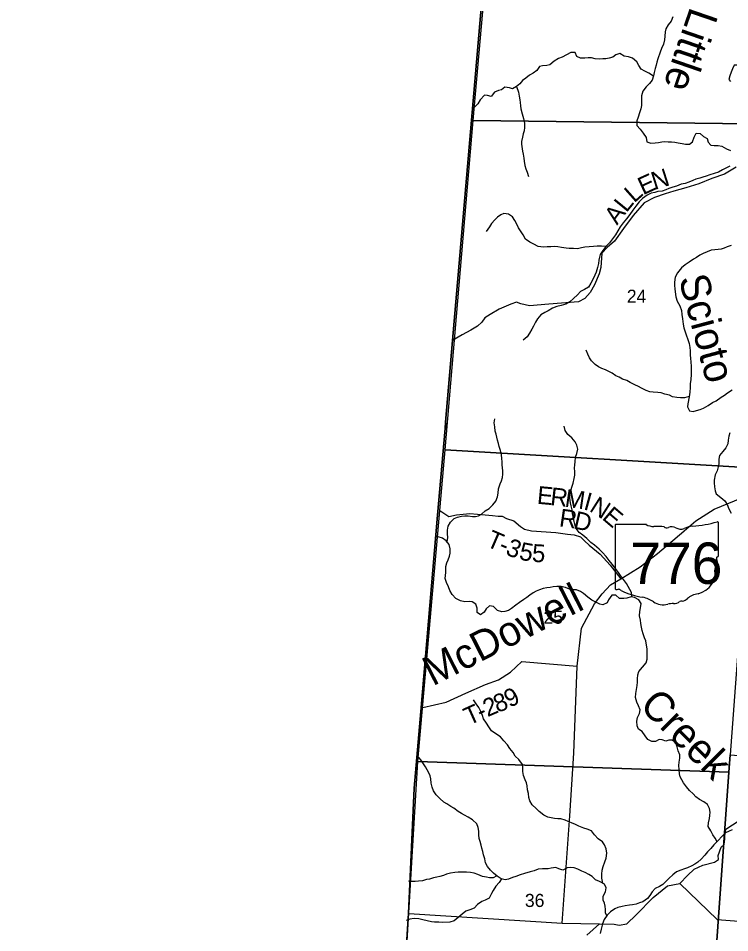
# Model space of a CAD drawing. Extents: x 1715311 to 2083412, y 146837 to 553079.
# Drawn here: x 1874751 to 1886729, y 347616 to 363016 of the extents above; entities that cross this region are included whole.
import ezdxf

# ---------------------------------------------------------------- set-up
doc = ezdxf.new("R2010")
doc.units = 0
for name, color, linetype in [('GM_X_Adjacent_County', 7, 'Continuous'), ('GM_X_County', 7, 'Continuous'), ('GM_X_Major_River', 7, 'Continuous'), ('GM_X_Major_River_Text', 7, 'Continuous'), ('GM_X_Minor_Lake', 7, 'Continuous'), ('GM_X_Minor_River', 7, 'Continuous'), ('GM_X_Minor_River_Text', 7, 'Continuous'), ('GM_X_Section', 7, 'Continuous'), ('GM_X_Section_Text', 7, 'Continuous'), ('GM_X_State_Location', 7, 'Continuous'), ('GM_X_State_Route', 7, 'Continuous'), ('GM_X_State_Shield', 7, 'Continuous'), ('GM_X_Township', 7, 'Continuous'), ('GM_X_Township_Road', 7, 'Continuous'), ('GM_X_Township_Road_Text', 7, 'Continuous')]:
    doc.layers.add(name, color=color, linetype=linetype)

msp = doc.modelspace()

# ---------------------------------------------------------------- linework, layer by layer
at = {"layer": 'GM_X_Adjacent_County'}
msp.add_lwpolyline([(1882647, 364366), (1882063, 357591), (1881945, 356213), (1881936, 356109), (1881811, 354649), (1881526, 351343), (1881415, 350049), (1881322, 347941), (1881166, 345493), (1878346, 345682), (1874430, 345924)], dxfattribs=at)
at = {"layer": 'GM_X_County'}
msp.add_lwpolyline([(1895779, 336659), (1896008, 339458), (1896189, 341713), (1896407, 344385), (1895952, 344420), (1891886, 344709), (1882510, 345364), (1881644, 345443), (1881166, 345493), (1881322, 347941), (1881415, 350049), (1881526, 351343), (1881811, 354649), (1881936, 356109), (1881945, 356213), (1882063, 357591), (1882647, 364366)], dxfattribs=at)
at = {"layer": 'GM_X_Major_River'}
for points in [[(1885774, 363040), (1885741, 362968), (1885695, 362908), (1885654, 362839), (1885644, 362787), (1885637, 362712), (1885632, 362652), (1885616, 362578), (1885583, 362509), (1885557, 362445), (1885520, 362333), (1885505, 362279), (1885489, 362227), (1885475, 362169), (1885460, 362101), (1885448, 362049), (1885423, 361971), (1885381, 361918), (1885324, 361860), (1885266, 361786), (1885245, 361710), (1885244, 361652), (1885244, 361602), (1885242, 361548), (1885231, 361492), (1885213, 361422), (1885186, 361352), (1885163, 361286), (1885165, 361212), (1885220, 361148), (1885274, 361083), (1885325, 361007), (1885336, 360937), (1885400, 360914), (1885474, 360917), (1885530, 360925), (1885588, 360933), (1885638, 360938), (1885692, 360934), (1885750, 360933), (1885808, 360929), (1885860, 360920), (1885930, 360908), (1885984, 360895), (1886052, 360897), (1886104, 360936), (1886131, 361014), (1886165, 361082), (1886231, 361077), (1886290, 361023), (1886350, 360994), (1886366, 360930), (1886413, 360880), (1886467, 360873), (1886533, 360873), (1886599, 360864), (1886673, 360815), (1886740, 360787)], [(1886753, 359189), (1886685, 359165), (1886635, 359145), (1886585, 359130), (1886535, 359120), (1886479, 359115), (1886415, 359109), (1886348, 359084), (1886282, 359052), (1886228, 359027), (1886170, 358989), (1886119, 358957), (1886049, 358910), (1885979, 358861), (1885916, 358813), (1885852, 358731), (1885813, 358658), (1885798, 358574), (1885798, 358514), (1885804, 358459), (1885809, 358407), (1885822, 358325), (1885842, 358251), (1885889, 358174), (1885920, 358096), (1885926, 358026), (1885933, 357954), (1885947, 357865), (1885956, 357805), (1885981, 357733), (1885999, 357683), (1886026, 357606), (1886046, 357540), (1886057, 357472), (1886063, 357414), (1886064, 357350), (1886072, 357284), (1886075, 357230), (1886080, 357149), (1886079, 357015), (1886075, 356933), (1886066, 356857), (1886064, 356799), (1886059, 356717), (1886048, 356641), (1886023, 356521), (1886021, 356471), (1886052, 356403), (1886112, 356394), (1886172, 356412), (1886230, 356425), (1886287, 356449), (1886365, 356492), (1886441, 356544), (1886499, 356575), (1886588, 356634), (1886644, 356670), (1886694, 356706), (1886771, 356761)], [(1886733, 356037), (1886712, 355979), (1886706, 355913), (1886697, 355849), (1886665, 355779), (1886612, 355719), (1886558, 355653), (1886545, 355591), (1886545, 355513), (1886536, 355461)], [(1886536, 355461), (1886518, 355397), (1886485, 355326), (1886468, 355240), (1886466, 355190), (1886475, 355123), (1886487, 355059), (1886504, 355007), (1886578, 354944), (1886645, 354890), (1886685, 354827), (1886714, 354753), (1886754, 354681)], [(1886769, 349349), (1886719, 349328), (1886659, 349296), (1886600, 349241), (1886530, 349163), (1886461, 349096), (1886409, 349032), (1886356, 348976), (1886308, 348921), (1886251, 348855), (1886195, 348802), (1886143, 348770), (1886093, 348742), (1886020, 348707), (1885970, 348691), (1885906, 348672), (1885834, 348642), (1885774, 348593), (1885711, 348537), (1885661, 348482), (1885602, 348426), (1885546, 348394), (1885474, 348359), (1885424, 348307), (1885387, 348244), (1885347, 348192), (1885268, 348138), (1885210, 348119), (1885156, 348099), (1885090, 348088), (1885040, 348082), (1884972, 348069), (1884920, 348059), (1884846, 348038), (1884796, 348016)], [(1884796, 348016), (1884721, 347965), (1884667, 347909), (1884618, 347841), (1884588, 347768), (1884565, 347678), (1884550, 347604)]]:
    msp.add_lwpolyline(points, dxfattribs=at)
at = {"layer": 'GM_X_Minor_Lake'}
msp.add_lwpolyline([(1886950, 362121), (1886934, 362189), (1886866, 362225), (1886804, 362227), (1886778, 362163), (1886756, 362107), (1886732, 362049), (1886712, 361984), (1886742, 361952)], dxfattribs=at)
at = {"layer": 'GM_X_Minor_River'}
for points in [[(1885446, 362043), (1885368, 362090), (1885299, 362123), (1885239, 362159), (1885201, 362223), (1885165, 362283), (1885093, 362342), (1885028, 362368), (1884950, 362380), (1884878, 362422), (1884814, 362399), (1884762, 362363), (1884702, 362343), (1884644, 362335), (1884592, 362333), (1884536, 362330), (1884466, 362334), (1884400, 362352), (1884348, 362348), (1884292, 362346), (1884218, 362343), (1884156, 362373), (1884127, 362439), (1884055, 362441), (1883981, 362398), (1883906, 362360), (1883844, 362338), (1883772, 362294), (1883702, 362234), (1883648, 362221), (1883578, 362215), (1883526, 362203), (1883484, 362139), (1883420, 362089), (1883360, 362059), (1883294, 362010), (1883240, 361966), (1883195, 361912), (1883139, 361866), (1883071, 361828), (1883019, 361846), (1882943, 361855), (1882889, 361811), (1882839, 361799), (1882769, 361769), (1882711, 361701), (1882653, 361713), (1882601, 361720), (1882525, 361644), (1882491, 361576), (1882427, 361514), (1882404, 361504)], [(1883138, 361865), (1883171, 361774), (1883187, 361706), (1883198, 361645), (1883204, 361595), (1883208, 361543), (1883210, 361489), (1883236, 361405), (1883259, 361327), (1883273, 361247), (1883277, 361179), (1883267, 361123), (1883252, 361071), (1883238, 361013), (1883224, 360943), (1883224, 360893), (1883243, 360780), (1883249, 360728), (1883261, 360662), (1883271, 360610), (1883280, 360536), (1883298, 360480), (1883320, 360426), (1883342, 360352)], [(1886730, 360528), (1886678, 360500), (1886608, 360463), (1886538, 360427), (1886470, 360401), (1886395, 360377), (1886333, 360357), (1886279, 360338), (1886225, 360326), (1886159, 360304), (1886107, 360284), (1886041, 360256), (1885977, 360235), (1885911, 360223), (1885833, 360191), (1885773, 360173), (1885707, 360147), (1885653, 360124), (1885591, 360106), (1885517, 360100), (1885467, 360084), (1885405, 360068), (1885337, 360039), (1885263, 359983), (1885205, 359925), (1885151, 359853), (1885100, 359783), (1885046, 359713), (1884990, 359639), (1884936, 359571), (1884884, 359506), (1884843, 359438), (1884807, 359370), (1884757, 359302), (1884703, 359236), (1884641, 359172), (1884594, 359106), (1884550, 359040), (1884538, 358990), (1884526, 358940), (1884520, 358888), (1884501, 358818), (1884479, 358742), (1884461, 358688), (1884425, 358614), (1884393, 358554), (1884350, 358490), (1884282, 358451), (1884218, 358417), (1884164, 358359), (1884098, 358297), (1884036, 358241), (1883970, 358201), (1883892, 358176), (1883818, 358164), (1883744, 358136), (1883670, 358088), (1883617, 358063), (1883551, 358023), (1883491, 357953), (1883461, 357897), (1883425, 357833), (1883399, 357781), (1883356, 357715), (1883318, 357653), (1883254, 357595)], [(1884642, 359173), (1884571, 359180), (1884495, 359179), (1884437, 359171), (1884363, 359165), (1884291, 359159), (1884233, 359149), (1884167, 359132), (1884099, 359136), (1884027, 359136), (1883973, 359142), (1883897, 359157), (1883835, 359169), (1883783, 359171), (1883715, 359167), (1883655, 359165), (1883593, 359162), (1883507, 359174), (1883430, 359214), (1883362, 359243), (1883292, 359297), (1883252, 359367), (1883209, 359435), (1883171, 359487), (1883145, 359550), (1883113, 359608), (1883070, 359670), (1883004, 359716), (1882928, 359729), (1882874, 359705), (1882822, 359669), (1882772, 359623), (1882721, 359559), (1882685, 359503), (1882627, 359427)], [(1886049, 356649), (1885967, 356625), (1885899, 356621), (1885841, 356627), (1885765, 356642), (1885713, 356666), (1885639, 356688), (1885573, 356708), (1885517, 356715), (1885441, 356719), (1885383, 356727), (1885323, 356749), (1885244, 356786), (1885192, 356814), (1885132, 356844), (1885054, 356882), (1885000, 356913), (1884924, 356937), (1884869, 356971), (1884811, 356997), (1884749, 357040), (1884697, 357066), (1884639, 357094), (1884577, 357118), (1884520, 357148), (1884462, 357187), (1884402, 357247), (1884368, 357297), (1884338, 357359), (1884315, 357425)], [(1881972, 354196), (1881985, 354270), (1881980, 354336), (1881980, 354394), (1881990, 354460), (1882028, 354528), (1882092, 354594), (1882148, 354614), (1882216, 354630), (1882272, 354634), (1882324, 354634), (1882396, 354623), (1882450, 354625), (1882502, 354635), (1882552, 354667), (1882612, 354721), (1882680, 354762), (1882741, 354820), (1882789, 354882), (1882817, 354956), (1882831, 355018), (1882838, 355094), (1882866, 355174), (1882886, 355226), (1882902, 355284), (1882908, 355340), (1882911, 355394), (1882903, 355446), (1882899, 355496), (1882897, 355548), (1882895, 355601), (1882888, 355665), (1882868, 355735), (1882850, 355807), (1882838, 355857), (1882820, 355909), (1882811, 355963), (1882797, 356013), (1882783, 356065), (1882773, 356137), (1882766, 356202), (1882774, 356268)], [(1885083, 353272), (1885074, 353347), (1884994, 353495), (1884940, 353564), (1884893, 353632), (1884855, 353682), (1884807, 353750), (1884752, 353824), (1884702, 353887), (1884652, 353953), (1884590, 354019), (1884531, 354077), (1884453, 354142), (1884391, 354190), (1884323, 354256), (1884256, 354313), (1884192, 354355), (1884142, 354421), (1884126, 354471), (1884111, 354541), (1884097, 354603), (1884085, 354674), (1884077, 354736), (1884058, 354806), (1884046, 354858), (1884036, 354934), (1884040, 355000), (1884054, 355064), (1884077, 355136), (1884095, 355188), (1884113, 355268), (1884119, 355324), (1884120, 355382), (1884118, 355438), (1884120, 355494), (1884126, 355548), (1884132, 355622), (1884153, 355688), (1884173, 355760), (1884157, 355828), (1884127, 355881), (1884070, 355951), (1884006, 356005), (1883960, 356073), (1883942, 356144)], [(1883525, 353392), (1883473, 353368), (1883419, 353339), (1883363, 353301), (1883311, 353263), (1883261, 353229), (1883188, 353177), (1883126, 353131), (1883054, 353074), (1883004, 353044), (1882944, 353024), (1882892, 353018), (1882822, 353042), (1882755, 353109), (1882683, 353121), (1882627, 353069), (1882596, 353015), (1882532, 352971), (1882480, 353009), (1882475, 353080), (1882457, 353148), (1882395, 353190), (1882343, 353194), (1882271, 353190), (1882195, 353203), (1882116, 353247), (1882058, 353309), (1882018, 353381), (1881994, 353439), (1881959, 353512), (1881941, 353580), (1881943, 353632), (1881951, 353682), (1881952, 353784), (1881964, 353844), (1881990, 353896), (1882010, 353958), (1882020, 354008), (1882025, 354080), (1882003, 354152), (1881957, 354216), (1881891, 354259), (1881821, 354281), (1881783, 354282)], [(1886516, 349149), (1886482, 349210), (1886448, 349264), (1886410, 349332), (1886367, 349403), (1886371, 349467), (1886389, 349537), (1886397, 349591), (1886401, 349645), (1886388, 349707), (1886358, 349773), (1886294, 349819), (1886222, 349858), (1886157, 349902), (1886113, 349954), (1886051, 350010), (1886001, 350073), (1885952, 350139), (1885922, 350191), (1885896, 350241), (1885886, 350293), (1885876, 350367), (1885875, 350433), (1885879, 350487), (1885891, 350555), (1885889, 350609), (1885864, 350680), (1885844, 350744), (1885822, 350814), (1885758, 350858), (1885706, 350856), (1885656, 350844), (1885592, 350863), (1885540, 350867), (1885482, 350837), (1885416, 350837), (1885349, 350868), (1885307, 350934), (1885257, 351002), (1885193, 351044), (1885172, 351098), (1885166, 351176), (1885178, 351240), (1885210, 351306), (1885222, 351370), (1885195, 351437), (1885165, 351497), (1885143, 351577), (1885147, 351647), (1885158, 351713), (1885172, 351781), (1885176, 351833), (1885178, 351891), (1885181, 351961), (1885199, 352017), (1885263, 352089), (1885321, 352163), (1885337, 352225), (1885338, 352285), (1885340, 352343), (1885338, 352399), (1885330, 352457), (1885315, 352533), (1885295, 352583), (1885271, 352652), (1885255, 352708), (1885245, 352762), (1885232, 352826), (1885226, 352880), (1885212, 352954), (1885216, 353026), (1885229, 353086), (1885237, 353158), (1885199, 353222), (1885129, 353259), (1885071, 353275), (1884999, 353251), (1884947, 353243), (1884875, 353247), (1884814, 353298), (1884742, 353302), (1884691, 353224), (1884665, 353172), (1884595, 353138), (1884543, 353148), (1884485, 353177), (1884410, 353219), (1884338, 353267), (1884268, 353328), (1884216, 353362), (1884150, 353388), (1884087, 353392), (1884033, 353404), (1883963, 353431), (1883885, 353445), (1883817, 353449), (1883757, 353441), (1883705, 353432), (1883649, 353424), (1883589, 353414), (1883525, 353392)], [(1884594, 348449), (1884575, 348534), (1884575, 348600), (1884581, 348668), (1884600, 348732), (1884628, 348812), (1884648, 348870), (1884658, 348954), (1884649, 349026), (1884623, 349094), (1884587, 349145), (1884517, 349195), (1884452, 349267), (1884404, 349329), (1884328, 349362), (1884272, 349374), (1884188, 349408), (1884132, 349436), (1884063, 349467), (1884011, 349487), (1883957, 349509), (1883887, 349531), (1883835, 349534), (1883781, 349538), (1883723, 349552), (1883669, 349562), (1883601, 349598), (1883522, 349659), (1883468, 349705), (1883402, 349769), (1883364, 349837), (1883347, 349894), (1883339, 349960), (1883327, 350022), (1883317, 350092), (1883306, 350142), (1883288, 350192), (1883258, 350264), (1883248, 350330), (1883245, 350398), (1883241, 350448), (1883181, 350531), (1883119, 350589), (1883082, 350651), (1883028, 350721), (1882990, 350780), (1882926, 350850), (1882869, 350912), (1882791, 350968), (1882719, 351017), (1882675, 351081), (1882632, 351147), (1882586, 351219), (1882568, 351275), (1882540, 351342), (1882507, 351410), (1882461, 351472), (1882415, 351538)], [(1884662, 347902), (1884637, 347953), (1884639, 348005), (1884633, 348061), (1884621, 348114), (1884600, 348166), (1884598, 348234), (1884638, 348304), (1884652, 348374), (1884621, 348436), (1884539, 348476), (1884471, 348506), (1884411, 348563), (1884357, 348599), (1884295, 348629), (1884242, 348651), (1884174, 348684), (1884110, 348706), (1884056, 348716), (1883990, 348708), (1883922, 348672), (1883854, 348689), (1883802, 348713), (1883724, 348701), (1883672, 348689), (1883576, 348694), (1883506, 348684), (1883436, 348656), (1883368, 348640), (1883276, 348615), (1883204, 348591), (1883126, 348565), (1883074, 348543), (1883004, 348517), (1882948, 348506), (1882882, 348522), (1882814, 348568), (1882751, 348620), (1882699, 348671), (1882653, 348729), (1882619, 348793), (1882606, 348859), (1882584, 348929), (1882572, 348985), (1882556, 349037), (1882542, 349092), (1882529, 349150), (1882513, 349200), (1882503, 349262), (1882505, 349326), (1882496, 349388), (1882470, 349452), (1882396, 349516), (1882326, 349563), (1882266, 349597), (1882213, 349621), (1882159, 349655), (1882087, 349714), (1882035, 349744), (1881965, 349788), (1881914, 349816), (1881848, 349875), (1881788, 349937), (1881742, 350005), (1881721, 350069), (1881705, 350137), (1881697, 350205), (1881687, 350258), (1881665, 350310), (1881610, 350410), (1881574, 350462), (1881526, 350526), (1881475, 350593), (1881466, 350603)], [(1882886, 348521), (1882848, 348460), (1882792, 348398), (1882746, 348326), (1882721, 348274), (1882681, 348198), (1882613, 348162), (1882555, 348143), (1882485, 348089), (1882427, 348029), (1882355, 348003), (1882287, 347977), (1882223, 347930), (1882156, 347872), (1882088, 347818), (1882016, 347796), (1881900, 347789), (1881830, 347791), (1881758, 347791), (1881707, 347799), (1881635, 347816), (1881565, 347832), (1881495, 347852), (1881415, 347856), (1881341, 347843), (1881282, 347823)], [(1882810, 348571), (1882746, 348542), (1882686, 348539), (1882632, 348549), (1882565, 348565), (1882487, 348597), (1882425, 348620), (1882363, 348632), (1882299, 348636), (1882221, 348638), (1882155, 348634), (1882101, 348631), (1882031, 348617), (1881963, 348601), (1881913, 348579), (1881849, 348565), (1881797, 348554), (1881743, 348540), (1881677, 348518), (1881625, 348512), (1881557, 348492), (1881487, 348483), (1881435, 348477), (1881373, 348479), (1881323, 348483)]]:
    msp.add_lwpolyline(points, dxfattribs=at)
at = {"layer": 'GM_X_Section'}
for points in [[(1882854, 366300), (1887894, 365911), (1887560, 361528), (1887539, 361230), (1882409, 361295)], [(1882409, 361295), (1887539, 361230), (1887151, 356131), (1887099, 355443), (1881940, 355750)], [(1881940, 355750), (1887099, 355443), (1886739, 350610), (1886716, 350318), (1881476, 350500)], [(1881476, 350500), (1886716, 350318), (1886342, 345121), (1881181, 345492)], [(1886739, 350610), (1891454, 350238), (1890933, 344817), (1886342, 345121), (1886716, 350318)]]:
    msp.add_lwpolyline(points, close=True, dxfattribs=at)
at = {"layer": 'GM_X_State_Route'}
for points in [[(1885961, 354383), (1886160, 354551), (1886470, 354749), (1887649, 355230), (1887651, 355231)], [(1881327, 347939), (1883906, 347775), (1884035, 349584), (1884107, 350640), (1884163, 352103), (1884236, 352744), (1884452, 353156), (1884581, 353322), (1884720, 353472), (1884894, 353578), (1885221, 353779), (1885514, 354005), (1885958, 354380), (1885961, 354383)]]:
    msp.add_lwpolyline(points, dxfattribs=at)
at = {"layer": 'GM_X_State_Shield'}
for p, q in [((1886539, 353964), (1886539, 354517)), ((1884799, 354473), (1884799, 353416)), ((1885326, 354491), (1884816, 354491)), ((1886539, 353964), (1886539, 353964))]:
    msp.add_line(p, q, dxfattribs=at)
for centre, major_axis, start_param, end_param in [((1885919, 355931), (1845, 0), 4.814394, 5.042369), ((1886520, 354519), (19.4, 0), 6.141152, 7.989035), ((1884819, 354475), (20.2, 0), 1.712693, 3.28349), ((1885447, 354614), (196, 0), 4.042523, 4.731795), ((1885512, 353898), (702, 0), 1.404758, 1.657858), ((1885671, 354480), (56.4, 0), 3.836095, 5.185415), ((1885754, 354358), (117, 0), 0.950623, 2.079405), ((1885905, 354526), (141, 0), 4.081561, 5.145723), ((1886155, 354168), (371, 0), 1.699011, 2.107814), ((1886535, 353924), (30, 0), 1.883978, 3.671073), ((1886344, 353854), (180, 0), 5.934695, 6.695948), ((1886518, 353962), (20.7, 0), 5.05454, 6.418171), ((1886608, 353733), (131, 0), 2.387724, 3.262537), ((1886022, 353663), (462, 0), 5.101752, 6.440018), ((1884819, 353414), (20.3, 0), 3.00124, 4.508301), ((1884822, 353522), (155, 0), 4.665946, 4.897461), ((1884854, 353355), (56, 0), 0.519207, 1.627899), ((1885560, 354304), (1333, 0), 4.195997, 4.488961), ((1886217, 353119), (253, 0), 1.647645, 2.488434), ((1885163, 352941), (417, 0), 0.823519, 1.323587), ((1885614, 353350), (265, 0), 4.026481, 4.996735), ((1885767, 352985), (217, 0), 1.495662, 1.94098), ((1885786, 353271), (141, 0), 4.691044, 5.507374), ((1885914, 353168), (39.7, 0), 1.147584, 2.315152), ((1885897, 353314), (149, 0), 4.937069, 5.64225)]:
    msp.add_ellipse(centre, major_axis=major_axis, ratio=0.8, start_param=start_param, end_param=end_param, dxfattribs=at)
at = {"layer": 'GM_X_Township'}
msp.add_lwpolyline([(1897396, 344334), (1896407, 344385), (1895952, 344420), (1891886, 344709), (1882510, 345364), (1881644, 345443), (1881166, 345493), (1881322, 347941), (1881415, 350049), (1881526, 351343), (1881811, 354649), (1881936, 356109), (1881945, 356213), (1882063, 357591), (1882647, 364366)], dxfattribs=at)
at = {"layer": 'GM_X_Township_Road'}
for points in [[(1886838, 360508), (1886640, 360390), (1886428, 360317), (1886208, 360229), (1885993, 360160), (1885791, 360103), (1885643, 360061), (1885463, 359998), (1885289, 359910), (1885102, 359693), (1884942, 359473), (1884788, 359260), (1884666, 359157), (1884578, 359059), (1884557, 358821), (1884531, 358711), (1884455, 358526), (1884382, 358396), (1884292, 358299), (1884184, 358239), (1883683, 358202), (1883361, 358175), (1883215, 358209), (1883139, 358236), (1883043, 358202), (1882847, 358116), (1882697, 358027), (1882605, 357971), (1882555, 357897), (1882485, 357832), (1882371, 357762), (1882225, 357687), (1882063, 357591)], [(1881936, 356109), (1881948, 356119), (1881966, 356147), (1881966, 356171), (1881958, 356186), (1881945, 356213)], [(1881851, 354728), (1881999, 354627), (1882131, 354651), (1882351, 354674), (1882612, 354652), (1882736, 354641), (1882830, 354633), (1882898, 354631), (1882972, 354591), (1883094, 354551), (1883205, 354457), (1883277, 354412), (1883391, 354384), (1883800, 354355), (1883998, 354329), (1884112, 354315), (1884218, 354284), (1884286, 354218), (1884363, 354142), (1884551, 353992), (1884716, 353804), (1884894, 353578)], [(1881564, 351407), (1881956, 351498), (1882288, 351649), (1882618, 351796), (1882836, 351873), (1883040, 352002), (1883228, 352184), (1884163, 352103)], [(1884323, 347576), (1884536, 347763), (1884786, 347758), (1884868, 347741), (1884999, 347765), (1885154, 347918), (1885443, 348207), (1885683, 348404), (1885892, 348446), (1886016, 348577), (1886133, 348685), (1886275, 348756), (1886476, 348805), (1886542, 348847), (1886533, 348915), (1886587, 349055), (1886634, 349099), (1886646, 349195), (1886650, 349247), (1886665, 349357), (1886982, 349570)], [(1885892, 348446), (1886517, 347840), (1889858, 347578), (1890563, 347504), (1890721, 347531), (1890861, 347509), (1891027, 347482), (1891133, 347501), (1891602, 347470)], [(1883906, 347775), (1884536, 347763)]]:
    msp.add_lwpolyline(points, dxfattribs=at)

# ---------------------------------------------------------------- texts
at = {"layer": 'GM_X_Major_River_Text'}
for s, rotation, p in [('Little', 251.0025, (1886069, 363224)), ('Scioto', 284.9983, (1885867, 358634))]:
    msp.add_text(s, height=500.1, rotation=rotation, dxfattribs=at).set_placement(p)
at = {"layer": 'GM_X_Minor_River_Text'}
for s, rotation, p in [('McDowell', 27.005, (1881727, 351761)), ('Creek', 314.9973, (1885192, 351421))]:
    msp.add_text(s, height=500, rotation=rotation, dxfattribs=at).set_placement(p)
at = {"layer": 'GM_X_Section_Text'}
for s, p in [('24', (1884997, 358224)), ('25', (1883594, 352819)), ('36', (1883281, 348049))]:
    msp.add_text(s, height=221, rotation=0, dxfattribs=at).set_placement(p)
at = {"layer": 'GM_X_State_Location'}
msp.add_text('776', height=1, rotation=0, dxfattribs=at).set_placement((1885296, 353801))
for s in ['s', 'r']:
    msp.add_text(s, height=1, dxfattribs=at).set_placement((1885649, 353874))
at = {"layer": 'GM_X_State_Shield'}
msp.add_text('776', height=696.1, dxfattribs=at).set_placement((1885054, 353491))
at = {"layer": 'GM_X_Township_Road_Text'}
for s, rotation, p in [('E', 24.6596, (1885270, 360033)), ('N', 17.5813, (1885464, 360123)), ('L', 41.604, (1885121, 359897)), ('L', 50.9045, (1884989, 359732)), ('A', 53.1753, (1884833, 359523)), ('E', 354.7342, (1883477, 354841)), ('R', 353.6486, (1883699, 354820)), ('M', 351.692, (1883941, 354794)), ('I', 344.7955, (1884254, 354748)), ('N', 327.5255, (1884351, 354726)), ('R', 351.8743, (1883847, 354462)), ('D', 347.0938, (1884085, 354429)), ('E', 319.587, (1884565, 354590)), ('T', 336.6298, (1882612, 354132)), ('3', 338.109, (1882939, 353991)), ('-', 336.877, (1882820, 354042)), ('5', 348.9768, (1883170, 353904)), ('5', 356.372, (1883394, 353864)), ('9', 28.0388, (1883027, 351398)), ('2', 23.128, (1882652, 351245)), ('8', 20.8785, (1882818, 351316)), ('T', 24.3237, (1882338, 351103)), ('-', 24.0851, (1882542, 351196))]:
    msp.add_text(s, height=300, rotation=rotation, dxfattribs=at).set_placement(p)

doc.saveas('drawing.dxf')
